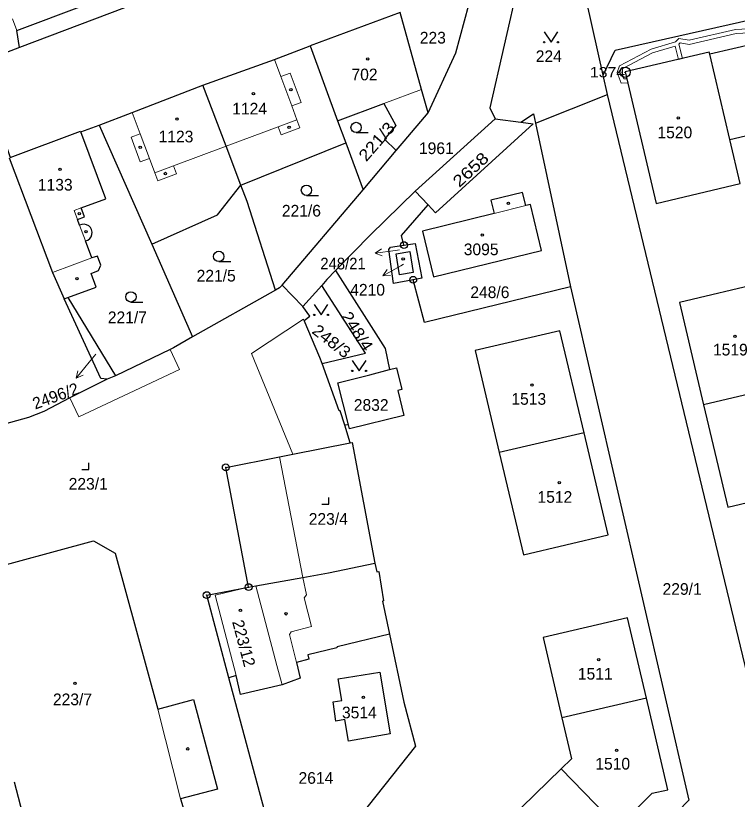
# Model space of a CAD drawing. Extents: x -679733 to -673243, y -1075091 to -1066557.
# Drawn here: x -676097.4 to -675992.4, y -1071687 to -1071573 of the extents above; entities that cross this region are included whole.
import ezdxf
from ezdxf.enums import TextEntityAlignment as Align

# ---------------------------------------------------------------- set-up
doc = ezdxf.new("R2010")
doc.units = 0
doc.header["$LTSCALE"] = 0.68
for name, color, linetype, lineweight in [('1', 7, 'Continuous', 25), ('13', 7, 'Continuous', 13), ('3', 7, 'Continuous', 25), ('4', 7, 'Continuous', 13), ('5', 7, 'Continuous', 25), ('7', 7, 'Continuous', 13), ('8', 7, 'Continuous', 25)]:
    doc.layers.add(name, color=color, linetype=linetype, lineweight=lineweight)
doc.layers.add('2', color=7, linetype='Continuous')

msp = doc.modelspace()

# ---------------------------------------------------------------- linework, layer by layer
at = {"layer": '1'}
for p, q in [((-675977.93, -1071574.24), (-675996.38, -1071578.57)), ((-675993.46, -1071591), (-675996.38, -1071578.57)), ((-676039.22, -1071598.51), (-676027.58, -1071587.96)), ((-676027.58, -1071587.96), (-676023.87, -1071588.47)), ((-676021.74, -1071588.6), (-676016.65, -1071612.42)), ((-676085.21, -1071588.89), (-676077.56, -1071606.22)), ((-676064.59, -1071597.62), (-676049.34, -1071591.46)), ((-676046.82, -1071598.31), (-676041.99, -1071592.6)), ((-676058.57, -1071612.18), (-676046.82, -1071598.31)), ((-676037.36, -1071600.5), (-676039.22, -1071598.51)), ((-676077.56, -1071606.22), (-676071.61, -1071619.71)), ((-676038.25, -1071611.16), (-676039.52, -1071611.4)), ((-676052.8, -1071612.23), (-676055.58, -1071615.26)), ((-676090.29, -1071614.15), (-676089.77, -1071613.96)), ((-676089.77, -1071613.96), (-676082.82, -1071625.37)), ((-675984.99, -1071626.7), (-675997.26, -1071629.6)), ((-676048.95, -1071632.48), (-676049.48, -1071632.57)), ((-676014.66, -1071633.66), (-676026.99, -1071636.54)), ((-676057.44, -1071702.25), (-676066.33, -1071669.3)), ((-676005.59, -1071672.24), (-676017.88, -1071675.12))]:
    msp.add_line(p, q, dxfattribs=at)
for points in [[(-676096.8, -1071577.62), (-676097.17, -1071575.14), (-676087.22, -1071571.41), (-676091.23, -1071561.26), (-676091.39, -1071561.33), (-676095.68, -1071553)], [(-676051.6, -1071560.54), (-676068.44, -1071566.86), (-676096.8, -1071577.62), (-676102.5, -1071579.78), (-676105.72, -1071581.11)], [(-676024.22, -1071568.12), (-676028.36, -1071586.4), (-676027.58, -1071587.96)], [(-676011.87, -1071581.65), (-676010.11, -1071577.99), (-675962.74, -1071567.26), (-675958.61, -1071569.02), (-675920.48, -1071647.57), (-675919.65, -1071652.44), (-675920, -1071652.79)], [(-676037.32, -1071587.09), (-676033.33, -1071578.39), (-676030.78, -1071569)], [(-676023.87, -1071588.47), (-676022.03, -1071587.25), (-676021.74, -1071588.6), (-676011.23, -1071584.45), (-676011.87, -1071581.65), (-676014.26, -1071571.02)], [(-676037.32, -1071587.09), (-676038.31, -1071583.71), (-676041.4, -1071572.5), (-676054.52, -1071577.38), (-676050.51, -1071588.27)], [(-675993.46, -1071591), (-675975.02, -1071586.67), (-675977.93, -1071574.24)], [(-676070.13, -1071583.08), (-676059.72, -1071579.34), (-676054.52, -1071577.38)], [(-675996.38, -1071578.57), (-675996.45, -1071578.27), (-676008.68, -1071581.15), (-676004.17, -1071600.29), (-675991.94, -1071597.41), (-675993.46, -1071591)], [(-676085.21, -1071588.89), (-676080.41, -1071587.06), (-676070.13, -1071583.08)], [(-676064.59, -1071597.62), (-676066.74, -1071591.96), (-676070.13, -1071583.08)], [(-675976.71, -1071708.75), (-675978.03, -1071709.04), (-675980.22, -1071706.33), (-675979.77, -1071703.5), (-675975.35, -1071696.19), (-675986.93, -1071685.2), (-676011.23, -1071584.45)], [(-676050.51, -1071588.27), (-676043.81, -1071585.76), (-676042.05, -1071588.96), (-676043.7, -1071590.96), (-676041.99, -1071592.6)], [(-676041.99, -1071592.6), (-676040.81, -1071591.21), (-676037.32, -1071587.09)], [(-676050.51, -1071588.27), (-676049.34, -1071591.46), (-676046.82, -1071598.31)], [(-676023.87, -1071588.47), (-676022.04, -1071588.73), (-676036.27, -1071601.66), (-676037.36, -1071600.5)], [(-676099.38, -1071590.43), (-676099.23, -1071590.39), (-676098.16, -1071593.61), (-676087.92, -1071589.79), (-676087.88, -1071589.89), (-676085.21, -1071588.89)], [(-676088.05, -1071603.46), (-676088.36, -1071602.63), (-676087.34, -1071602.25), (-676087.83, -1071600.93), (-676084.26, -1071599.64), (-676087.88, -1071589.89)], [(-676098.3, -1071593.66), (-676091.98, -1071610.33), (-676090.29, -1071614.15)], [(-676077.56, -1071606.22), (-676067.98, -1071601.93), (-676064.59, -1071597.62)], [(-676059.54, -1071612.91), (-676063.68, -1071600), (-676064.59, -1071597.62)], [(-676039.22, -1071598.51), (-676045.74, -1071604.84), (-676050.82, -1071610.07)], [(-676040.86, -1071606.36), (-676041.23, -1071604.96), (-676037.36, -1071600.5)], [(-676087.2, -1071605.74), (-676086.871, -1071605.619), (-676086.589, -1071605.41), (-676086.378, -1071605.13), (-676086.255, -1071604.801), (-676086.229, -1071604.452), (-676086.304, -1071604.106), (-676086.473, -1071603.798), (-676086.721, -1071603.551), (-676087.029, -1071603.383), (-676087.372, -1071603.31), (-676087.722, -1071603.336), (-676088.05, -1071603.46)], [(-676089.77, -1071613.96), (-676085.63, -1071612.47), (-676086.38, -1071610.47), (-676085.31, -1071610.06), (-676084.96, -1071609.29), (-676085.46, -1071607.98), (-676086.28, -1071608.21), (-676087.2, -1071605.74)], [(-676042.36, -1071611.95), (-676043.08, -1071606.98), (-676042.81, -1071606.67), (-676040.86, -1071606.36)], [(-676040.86, -1071606.36), (-676039.21, -1071606.1), (-676038.25, -1071611.16)], [(-676050.82, -1071610.07), (-676052.06, -1071611.35), (-676052.8, -1071612.23)], [(-676050.82, -1071610.07), (-676043.58, -1071621.39), (-676042.97, -1071624.47)], [(-676016.65, -1071612.42), (-676037.88, -1071617.6), (-676039.52, -1071611.4), (-676042.36, -1071611.95)], [(-676058.57, -1071612.18), (-676058.97, -1071612.59), (-676059.54, -1071612.91), (-676071.61, -1071619.71)], [(-676052.76, -1071623.59), (-676053.08, -1071622.7), (-676055.37, -1071617.32), (-676054.55, -1071616.69), (-676055.58, -1071615.26), (-676058.57, -1071612.18)], [(-676052.76, -1071623.59), (-676046.48, -1071622.08), (-676052.8, -1071612.23)], [(-676016.65, -1071612.42), (-675999.43, -1071687.09), (-676012.49, -1071700.56), (-675988.26, -1071726.86)], [(-675984.99, -1071626.7), (-675988.51, -1071611.8), (-676000.78, -1071614.7), (-675997.26, -1071629.6)], [(-676084.03, -1071625.87), (-676084.96, -1071625.77), (-676090.29, -1071614.15)], [(-676014.66, -1071633.66), (-676018.16, -1071618.83), (-676030.51, -1071621.69), (-676026.99, -1071636.54)], [(-676071.61, -1071619.71), (-676074.39, -1071621.31), (-676074.88, -1071621.54), (-676082.82, -1071625.37), (-676084.03, -1071625.87)], [(-676049.48, -1071632.57), (-676050.14, -1071630.44), (-676050.28, -1071630.48), (-676052.76, -1071623.59)], [(-676048.95, -1071632.48), (-676050.5, -1071626.38), (-676045.85, -1071625.21), (-676042.97, -1071624.47)], [(-676042.97, -1071624.47), (-676041.95, -1071624.22), (-676041.17, -1071627.34), (-676041.77, -1071627.49), (-676040.86, -1071631.12), (-676048.8, -1071633.1), (-676048.95, -1071632.48)], [(-676084.03, -1071625.87), (-676089.49, -1071628.58), (-676093.25, -1071630.57), (-676095.5, -1071631.44), (-676098.98, -1071632.38), (-676108.29, -1071634.5), (-676117.2, -1071636.81), (-676124.66, -1071638.59), (-676130.08, -1071640.05)], [(-675997.26, -1071629.6), (-675993.75, -1071644.49), (-675981.48, -1071641.59), (-675984.99, -1071626.7)], [(-676063.46, -1071656.11), (-676066.78, -1071638.69), (-676058.99, -1071637.15), (-676057.03, -1071636.77), (-676048.69, -1071635.13), (-676049.48, -1071632.57)], [(-676026.99, -1071636.54), (-676023.47, -1071651.39), (-676011.16, -1071648.49), (-676014.66, -1071633.66)], [(-676048.69, -1071635.13), (-676048.4, -1071635.08), (-676045.08, -1071652.62)], [(-676103.2, -1071654.04), (-676086.03, -1071649.36), (-676082.9, -1071651.16), (-676076.65, -1071673.87), (-676071.5, -1071672.48), (-676068, -1071685.48), (-676073.36, -1071686.93), (-676072.45, -1071689.95), (-676094.51, -1071696.03), (-676097.54, -1071684.49)], [(-676063.46, -1071656.11), (-676062.41, -1071655.91), (-676055.59, -1071654.72), (-676051.86, -1071654.04), (-676045.08, -1071652.62)], [(-676045.08, -1071652.62), (-676044.82, -1071653.87), (-676044.53, -1071653.83), (-676043.83, -1071658.08), (-676043.98, -1071658.14), (-676042.96, -1071662.97)], [(-676066.33, -1071669.3), (-676069.56, -1071657.27), (-676063.46, -1071656.11)], [(-676005.59, -1071672.24), (-676008.33, -1071660.56), (-676020.61, -1071663.44), (-676017.88, -1071675.12)], [(-676042.96, -1071662.97), (-676050.58, -1071664.81), (-676050.62, -1071664.92), (-676054.84, -1071665.97), (-676054.69, -1071666.58), (-676056.52, -1071667.09), (-676055.97, -1071669.37), (-676058.59, -1071670.33), (-676064.63, -1071671.74), (-676065.28, -1071668.98), (-676066.33, -1071669.3)], [(-676042.96, -1071662.97), (-676040.87, -1071672.83), (-676039.2, -1071679.27), (-676057.44, -1071702.25)], [(-676009.72, -1071691.04), (-676004.74, -1071686.1), (-676002.46, -1071685.61), (-676005.59, -1071672.24)], [(-676017.88, -1071675.12), (-676016.48, -1071681.1), (-676017.97, -1071682.56)], [(-676009.72, -1071691.04), (-676017.97, -1071682.56), (-676029.47, -1071693.75)]]:
    msp.add_lwpolyline(points, dxfattribs=at)
for points in [[(-676023.6, -1071598.68), (-676028.24, -1071599.82), (-676027.76, -1071601.75), (-676038.14, -1071604.32), (-676036.54, -1071610.96), (-676020.83, -1071607.12), (-676022.45, -1071600.45), (-676023.12, -1071600.61)], [(-676040.02, -1071607.26), (-676039.52, -1071610.35), (-676041.5, -1071610.67), (-676041.98, -1071607.61)], [(-676049.91, -1071672.61), (-676050.41, -1071669.47), (-676044.35, -1071668.46), (-676042.85, -1071677.47), (-676048.93, -1071678.5), (-676049.48, -1071675.36), (-676050.75, -1071675.59), (-676051.18, -1071672.82)]]:
    msp.add_lwpolyline(points, close=True, dxfattribs=at)
at = {"layer": '13'}
msp.add_lwpolyline([(-675985.35, -1071574.6), (-675992.61, -1071574.99), (-675999.37, -1071576.53), (-676000.87, -1071576.28), (-676001.34, -1071576.79), (-676004.91, -1071577.83), (-676009.51, -1071580.26), (-676009.82, -1071581.22), (-676009.27, -1071582.79), (-676008.3, -1071582.75), (-676008.44, -1071582.16), (-676008.85, -1071582.17), (-676009.18, -1071581.22), (-676009.01, -1071580.68), (-676004.69, -1071578.39), (-676001.39, -1071577.42), (-676000.94, -1071579.33), (-676000.35, -1071579.19), (-676000.85, -1071577.13), (-676000.65, -1071576.92), (-675999.35, -1071577.15), (-675992.53, -1071575.59), (-675985.63, -1071575.21)], dxfattribs=at)
at = {"layer": '3'}
for p, q in [((-676047.823, -1071589.99), (-676046.073, -1071589.99)), ((-676055.053, -1071599.13), (-676053.303, -1071599.13)), ((-676067.813, -1071608.74), (-676066.063, -1071608.74)), ((-676080.583, -1071614.63), (-676078.833, -1071614.63))]:
    msp.add_line(p, q, dxfattribs=at)
for points in [[(-676020.46, -1071575.349), (-676019.46, -1071576.85), (-676018.46, -1071575.349)], [(-676053.92, -1071615.009), (-676052.92, -1071616.51), (-676051.92, -1071615.009)], [(-676048.38, -1071623.159), (-676047.38, -1071624.66), (-676046.38, -1071623.159)], [(-676087.721, -1071639.01), (-676086.72, -1071639.01), (-676086.72, -1071638.01)], [(-676052.791, -1071644.06), (-676051.79, -1071644.06), (-676051.79, -1071643.06)]]:
    msp.add_lwpolyline(points, dxfattribs=at)
for centre, radius in [((-676020.46, -1071576.8495), 0.1), ((-676018.46, -1071576.8495), 0.1), ((-676047.8229, -1071589.2398), 0.75), ((-676055.0529, -1071598.3798), 0.75), ((-676067.8129, -1071607.9898), 0.75), ((-676080.5829, -1071613.8798), 0.75), ((-676053.92, -1071616.5095), 0.1), ((-676051.92, -1071616.5095), 0.1), ((-676048.38, -1071624.6595), 0.1), ((-676046.38, -1071624.6595), 0.1)]:
    msp.add_circle(centre, radius, dxfattribs=at)
at = {"layer": '4'}
for p, q in [((-676097.81, -1071573.45), (-676097.17, -1071575.14)), ((-676059.72, -1071579.34), (-676058.79, -1071581.83)), ((-676058.79, -1071581.83), (-676057.44, -1071581.33)), ((-676058.79, -1071581.83), (-676057.19, -1071586.11)), ((-676057.44, -1071581.33), (-676055.84, -1071585.61)), ((-676043.81, -1071585.76), (-676038.31, -1071583.71)), ((-676055.84, -1071585.61), (-676057.19, -1071586.11)), ((-676057.19, -1071586.11), (-676056.44, -1071588.11)), ((-676080.41, -1071587.06), (-676079.25, -1071590.17)), ((-676056.44, -1071588.11), (-676059.18, -1071589.13)), ((-676056.44, -1071588.11), (-676056.01, -1071589.27)), ((-676059.18, -1071589.13), (-676066.74, -1071591.96)), ((-676058.74, -1071590.29), (-676059.18, -1071589.13)), ((-676056.01, -1071589.27), (-676058.74, -1071590.29)), ((-676080.56, -1071590.66), (-676079.25, -1071590.17)), ((-676079.22, -1071594.26), (-676080.56, -1071590.66)), ((-676079.25, -1071590.17), (-676077.9, -1071593.76)), ((-676066.74, -1071591.96), (-676074.41, -1071594.83)), ((-676077.9, -1071593.76), (-676079.22, -1071594.26)), ((-676077.12, -1071595.85), (-676077.9, -1071593.76)), ((-676077.12, -1071595.85), (-676074.41, -1071594.83)), ((-676074.41, -1071594.83), (-676073.97, -1071595.99)), ((-676076.69, -1071597), (-676077.12, -1071595.85)), ((-676073.97, -1071595.99), (-676076.69, -1071597)), ((-676087.83, -1071600.93), (-676088.85, -1071601.3)), ((-676088.85, -1071601.3), (-676088.36, -1071602.63)), ((-676027.76, -1071601.75), (-676023.12, -1071600.61)), ((-676088.05, -1071603.46), (-676087.2, -1071605.74)), ((-676086.28, -1071608.21), (-676091.98, -1071610.33)), ((-676063.04, -1071622.13), (-676055.46, -1071617.12)), ((-676055.46, -1071617.12), (-676055.37, -1071617.32)), ((-676074.88, -1071621.54), (-676073.5, -1071624.44)), ((-676063.04, -1071622.13), (-676057.03, -1071636.77)), ((-676088.16, -1071631.34), (-676073.5, -1071624.44)), ((-676089.49, -1071628.58), (-676088.16, -1071631.34)), ((-676055.59, -1071654.72), (-676058.99, -1071637.15)), ((-676055.04, -1071657.23), (-676055.59, -1071654.72)), ((-676062.41, -1071655.91), (-676059.35, -1071667.49)), ((-676068.31, -1071657.26), (-676063.46, -1071656.11)), ((-676055.36, -1071657.67), (-676055.04, -1071657.23)), ((-676065.28, -1071668.98), (-676068.31, -1071657.26)), ((-676057.53, -1071663.02), (-676057.26, -1071662.62)), ((-676056.52, -1071667.09), (-676057.53, -1071663.02)), ((-676059.35, -1071667.49), (-676058.59, -1071670.33)), ((-676073.36, -1071686.93), (-676076.65, -1071673.87))]:
    msp.add_line(p, q, dxfattribs=at)
msp.add_lwpolyline([(-676057.26, -1071662.62), (-676054.29, -1071661.85), (-676055.36, -1071657.67)], dxfattribs=at)
at = {"layer": '5'}
for centre in [(-676046.1368, -1071579.2592), (-676062.7568, -1071584.3192), (-676057.3168, -1071583.7392), (-676000.9568, -1071587.8592), (-676073.8968, -1071588.0192), (-676057.5668, -1071589.2292), (-676079.2368, -1071592.1392), (-676090.8868, -1071595.3192), (-676075.5768, -1071595.9392), (-676025.6668, -1071600.2692), (-676088.1068, -1071601.7892), (-676087.1068, -1071604.4092), (-676029.4668, -1071604.8992), (-676040.9768, -1071608.3592), (-676088.4468, -1071611.2292), (-675992.7068, -1071619.6192), (-676022.2468, -1071626.7092), (-676018.2668, -1071640.9092), (-676064.6468, -1071659.4692), (-676058.0068, -1071659.9892), (-676012.5268, -1071666.6592), (-676088.7368, -1071670.1092), (-676046.7668, -1071672.1392), (-676072.3268, -1071679.6392), (-676009.9168, -1071679.8492)]:
    msp.add_circle(centre, 0.175, dxfattribs=at)
at = {"layer": '7'}
for p, q in [((-676045.072, -1071607.538), (-676044.01, -1071607.894)), ((-676043.955, -1071610.805), (-676042.836, -1071610.757)), ((-676088.539, -1071625.732), (-676087.519, -1071625.269))]:
    msp.add_line(p, q, dxfattribs=at)
for points in [[(-676041.5, -1071607.04), (-676042.1, -1071607.12), (-676045.072, -1071607.538), (-676044.15, -1071606.902)], [(-676040.92, -1071609.12), (-676041.33, -1071609.35), (-676043.955, -1071610.805), (-676043.322, -1071609.881)], [(-676085.71, -1071622.22), (-676086.65, -1071623.4), (-676088.539, -1071625.732), (-676088.297, -1071624.639)]]:
    msp.add_lwpolyline(points, dxfattribs=at)
at = {"layer": '8'}
for centre, radius in [((-676008.68, -1071581.1998), 0.75), ((-676008.68, -1071581.1998), 0.03), ((-676040.86, -1071606.3599), 0.5), ((-676040.86, -1071606.3599), 0.0303), ((-676039.52, -1071611.3999), 0.5), ((-676039.52, -1071611.3999), 0.0303), ((-676066.78, -1071638.6899), 0.5), ((-676066.78, -1071638.6899), 0.0303), ((-676063.46, -1071656.1099), 0.5), ((-676063.46, -1071656.1099), 0.0303), ((-676069.56, -1071657.2699), 0.5), ((-676069.56, -1071657.2699), 0.0303)]:
    msp.add_circle(centre, radius, dxfattribs=at)

# ---------------------------------------------------------------- texts
at = {"layer": '2'}
for s, p in [('223', (-676036.659, -1071577.029)), ('224', (-676019.789, -1071579.729)), ('702', (-676046.599, -1071582.38)), ('1124', (-676063.32, -1071587.35)), ('1123', (-676074.03, -1071591.41)), ('1520', (-676001.45, -1071590.81)), ('1961', (-676036.15, -1071593.11)), ('1133', (-676091.6, -1071598.42)), ('221/6', (-676055.78, -1071602.2)), ('3095', (-676029.63, -1071607.82)), ('221/5', (-676068.18, -1071611.65)), ('4210', (-676046.15, -1071613.7)), ('248/6', (-676028.36, -1071614.06)), ('221/7', (-676081.1, -1071617.71)), ('1519', (-675993.37, -1071622.41)), ('2832', (-676045.63, -1071630.46)), ('1513', (-676022.7, -1071629.58)), ('223/1', (-676086.8, -1071641.93)), ('1512', (-676018.9, -1071643.84)), ('223/4', (-676051.87, -1071647.04)), ('229/1', (-676000.39, -1071657.229)), ('1511', (-676013.03, -1071669.56)), ('223/7', (-676089.09, -1071673.29)), ('3514', (-676047.35, -1071675.2)), ('1510', (-676010.49, -1071682.65)), ('2614', (-676053.67, -1071684.72))]:
    msp.add_text(s, height=1.7, dxfattribs=at).set_placement(p, align=Align.CENTER)
for s, rotation, width, p in [('221/3', 49, 1.15, (-676044.1943, -1071591.8351)), ('248/4', 303, 1.1, (-676048.3721, -1071619.3406)), ('248/3', 322, 1.1, (-676051.9133, -1071620.9923))]:
    msp.add_text(s, height=1.7, rotation=rotation, dxfattribs=dict(at, width=width)).set_placement(p, align=Align.CENTER)
at = {"layer": '2', "width": 1.2}
msp.add_text('2658', height=1.7, rotation=43, dxfattribs=at).set_placement((-676032.8, -1071598.061))
at = {"layer": '2', "width": 0.95}
msp.add_text('248/21', height=1.7, dxfattribs=at).set_placement((-676049.729, -1071609.89), align=Align.CENTER)
at = {"layer": '2'}
msp.add_text('2496/2', height=1.7, rotation=20, dxfattribs=at).set_placement((-676087.9924, -1071627.9106), align=Align.RIGHT)
msp.add_text('223/12', height=1.7, rotation=285, dxfattribs=at).set_placement((-676064.9812, -1071664.4955), align=Align.CENTER)
at = {"layer": '8', "width": 1.15}
msp.add_text('1374', height=1.5, dxfattribs=at).set_placement((-676008.679, -1071581.95), align=Align.RIGHT)

doc.saveas('drawing.dxf')
